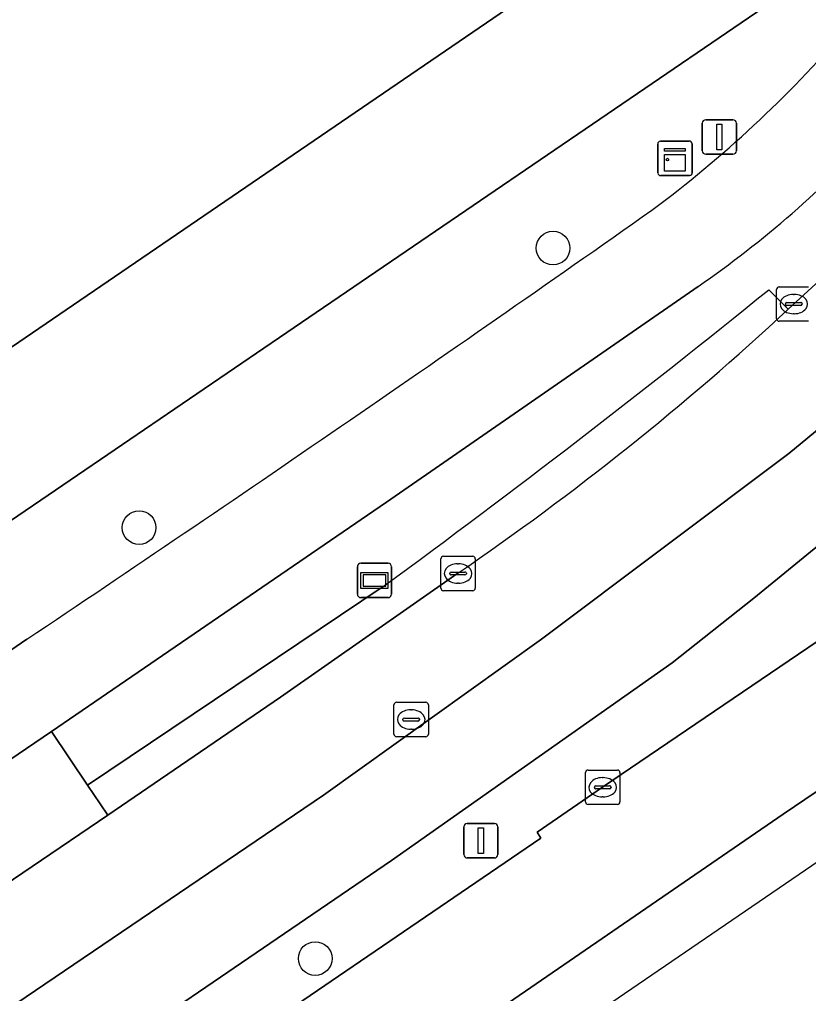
# Model space of a CAD drawing. Extents: x 157445 to 158888, y 383061 to 384688.
# Drawn here: x 158780.52 to 158803.43, y 383777.5 to 383805.8 of the extents above; entities that cross this region are included whole.
import ezdxf

# ---------------------------------------------------------------- set-up
doc = ezdxf.new("R2010")
doc.units = 0
for name, color, linetype in [('IMGEO_Berm_groen', 7, 'Continuous'), ('IMGEO_Boom', 7, 'Continuous'), ('IMGEO_Erf', 7, 'Continuous'), ('IMGEO_Fietspad_gesloten', 7, 'Continuous'), ('IMGEO_Groenvoorziening', 7, 'Continuous'), ('IMGEO_Haag', 7, 'Continuous'), ('IMGEO_Kast', 7, 'Continuous'), ('IMGEO_Kolk', 7, 'Continuous'), ('IMGEO_Lichtmast', 7, 'Continuous'), ('IMGEO_OVBaan_gesloten', 7, 'Continuous'), ('IMGEO_Pand', 7, 'Continuous'), ('IMGEO_Rijbaan_regionaal_gesloten', 7, 'Continuous'), ('IMGEO_Rioolput', 7, 'Continuous'), ('IMGEO_Voetpad_open', 7, 'Continuous'), ('IMGEO_Wegwijzer', 7, 'Continuous')]:
    doc.layers.add(name, color=color, linetype=linetype)

msp = doc.modelspace()

# ---------------------------------------------------------------- linework, layer by layer
at = {"layer": 'IMGEO_Berm_groen'}
for points in [[(158802.28, 383797.946), (158802.847, 383797.377), (158805.02, 383799.374), (158806.871, 383801.158)], [(158800.229, 383798.038), (158791.177, 383791.771), (158782.151, 383785.601), (158781.446, 383785.117), (158782.492, 383783.558), (158791.082, 383789.325)], [(158810.748, 383796.128), (158808.352, 383794.263), (158805.7, 383792.16), (158804.177, 383790.889), (158801.841, 383788.984), (158799.473, 383787.107), (158791.318, 383781.362), (158779.708, 383773.44), (158745.257, 383750), (158740.821, 383746.982), (158717.611, 383731.222), (158717.248, 383730.974), (158718.251, 383729.502), (158718.612, 383729.747), (158721.304, 383731.565), (158724.771, 383733.923), (158724.89, 383733.759), (158733.741, 383739.782), (158748.722, 383750), (158795.658, 383782.013)], [(158795.658, 383782.013), (158795.554, 383782.188), (158797.453, 383783.491), (158809.409, 383791.61), (158812.376, 383793.618)]]:
    msp.add_lwpolyline(points, dxfattribs=at)
for centre, radius, start, end in [((158781.866, 383824.449), 32.167, 304.811, 317.1299), ((158622.465, 384019.928), 285.674, 306.17424, 309.00892)]:
    msp.add_arc(centre, radius, start, end, dxfattribs=at)
at = {"layer": 'IMGEO_Boom'}
for centre in [(158796.014, 383799.154), (158783.992, 383791.035), (158789.107, 383778.517)]:
    msp.add_circle(centre, 0.489, dxfattribs=at)
at = {"layer": 'IMGEO_Erf'}
msp.add_lwpolyline([(158753.009, 383824.317), (158754.93, 383825.944), (158754.976, 383825.983), (158764.777, 383834.282), (158766.636, 383835.855), (158774.494, 383828.599), (158787.947, 383816.177), (158790.144, 383814.148), (158797.077, 383807.746), (158778.082, 383794.771)], close=True, dxfattribs=at)
msp.add_lwpolyline([(158729.639, 383756.809), (158734.582, 383760.168), (158743.648, 383766.335), (158771.686, 383785.406), (158778.296, 383789.909), (158802.576, 383806.449)], dxfattribs=at)
at = {"layer": 'IMGEO_Fietspad_gesloten'}
for points in [[(158701.916, 383732.919), (158702.851, 383733.548), (158712.943, 383740.433), (158714.137, 383741.231), (158715.296, 383742.003), (158722.871, 383746.398), (158724.652, 383747.276), (158729.606, 383750), (158731.777, 383751.356), (158737.516, 383755.218), (158742.376, 383758.523), (158747.285, 383761.862), (158773.967, 383780.009), (158774.84, 383780.632), (158781.446, 383785.117), (158782.151, 383785.601), (158791.177, 383791.771), (158800.229, 383798.038)], [(158780.731, 383787.792), (158773.291, 383782.692), (158736.06, 383757.354), (158730.265, 383753.432)]]:
    msp.add_lwpolyline(points, dxfattribs=at)
for centre, radius, start, end in [((158777.997, 383828.363), 35.02, 306.6183, 319.1997), ((158781.866, 383824.449), 32.167, 304.811, 317.1299), ((158250.926, 384578.976), 952.189, 303.807672, 305.132722)]:
    msp.add_arc(centre, radius, start, end, dxfattribs=at)
at = {"layer": 'IMGEO_Groenvoorziening'}
for points in [[(158802.847, 383797.377), (158802.28, 383797.946)], [(158791.082, 383789.325), (158782.492, 383783.558), (158782.859, 383783.01), (158783.082, 383782.678), (158788.101, 383786.112), (158793.247, 383789.71)]]:
    msp.add_lwpolyline(points, dxfattribs=at)
for centre, radius, start, end in [((158622.465, 384019.928), 285.674, 306.17424, 309.00892), ((158745.996, 383858.717), 83.634, 304.40028, 312.82465)]:
    msp.add_arc(centre, radius, start, end, dxfattribs=at)
at = {"layer": 'IMGEO_Haag'}
for points in [[(158802.847, 383797.377), (158802.28, 383797.946)], [(158791.082, 383789.325), (158782.492, 383783.558), (158782.859, 383783.01), (158783.082, 383782.678), (158788.101, 383786.112), (158793.247, 383789.71)]]:
    msp.add_lwpolyline(points, dxfattribs=at)
for centre, radius, start, end in [((158622.465, 384019.928), 285.674, 306.17424, 309.00892), ((158745.996, 383858.717), 83.634, 304.40028, 312.82465)]:
    msp.add_arc(centre, radius, start, end, dxfattribs=at)
at = {"layer": 'IMGEO_Kast'}
for p, q in [((158799.056, 383801.336), (158799.056, 383802.177)), ((158799.056, 383802.177), (158799.056, 383801.336)), ((158799.131, 383802.261), (158799.972, 383802.261)), ((158799.972, 383802.261), (158799.131, 383802.261)), ((158800.056, 383802.186), (158800.056, 383801.345)), ((158800.056, 383801.345), (158800.056, 383802.186)), ((158799.981, 383801.261), (158799.14, 383801.261)), ((158799.14, 383801.261), (158799.981, 383801.261))]:
    msp.add_line(p, q, dxfattribs=at)
for points in [[(158799.251, 383802.051), (158799.851, 383802.051), (158799.851, 383801.966), (158799.251, 383801.966), (158799.251, 383802.051)], [(158799.251, 383801.876), (158799.851, 383801.876), (158799.851, 383801.387), (158799.251, 383801.387), (158799.251, 383801.876)]]:
    msp.add_lwpolyline(points, dxfattribs=at)
msp.add_circle((158799.335, 383801.725), 0.0377, dxfattribs=at)
for centre, start, end in [((158799.134, 383802.183), 92.4484, 184.2845), ((158799.134, 383802.183), 92.4484, 184.2845), ((158799.978, 383802.183), 2.4484, 94.2845), ((158799.978, 383802.183), 2.4484, 94.2845), ((158799.134, 383801.339), 182.4484, 274.2845), ((158799.134, 383801.339), 182.4484, 274.2845), ((158799.978, 383801.339), 272.4484, 4.2845), ((158799.978, 383801.339), 272.4484, 4.2845)]:
    msp.add_arc(centre, 0.0779, start, end, dxfattribs=at)
at = {"layer": 'IMGEO_Kolk'}
for p, q in [((158802.507, 383797.103), (158802.507, 383797.955)), ((158802.582, 383798.029), (158803.434, 383798.029)), ((158802.809, 383797.572), (158803.207, 383797.572)), ((158802.995, 383797.809), (158803.02, 383797.809)), ((158802.766, 383797.523), (158802.766, 383797.535)), ((158803.204, 383797.486), (158802.806, 383797.486)), ((158803.25, 383797.535), (158803.25, 383797.523)), ((158803.434, 383797.029), (158802.582, 383797.029)), ((158803.018, 383797.249), (158802.993, 383797.249)), ((158792.829, 383790.202), (158793.681, 383790.202)), ((158792.754, 383789.276), (158792.754, 383790.128)), ((158793.242, 383789.982), (158793.267, 383789.982)), ((158793.755, 383790.128), (158793.755, 383789.276)), ((158793.013, 383789.696), (158793.013, 383789.708)), ((158793.451, 383789.659), (158793.053, 383789.659)), ((158793.056, 383789.745), (158793.454, 383789.745)), ((158793.497, 383789.708), (158793.497, 383789.696)), ((158793.265, 383789.422), (158793.24, 383789.422)), ((158793.681, 383789.202), (158792.829, 383789.202)), ((158797.03, 383783.992), (158797.882, 383783.992)), ((158796.955, 383783.066), (158796.955, 383783.918)), ((158797.443, 383783.772), (158797.468, 383783.772)), ((158797.956, 383783.918), (158797.956, 383783.066)), ((158797.214, 383783.486), (158797.214, 383783.498)), ((158797.652, 383783.449), (158797.254, 383783.449)), ((158797.257, 383783.535), (158797.655, 383783.535)), ((158797.698, 383783.498), (158797.698, 383783.486)), ((158797.466, 383783.212), (158797.441, 383783.212)), ((158797.882, 383782.992), (158797.03, 383782.992))]:
    msp.add_line(p, q, dxfattribs=at)
for points in [[(158802.507, 383797.103), (158802.507, 383797.955)], [(158802.582, 383798.029), (158803.434, 383798.029)], [(158803.434, 383797.029), (158802.582, 383797.029)], [(158792.829, 383790.202), (158793.681, 383790.202)], [(158792.754, 383789.276), (158792.754, 383790.128)], [(158793.755, 383790.128), (158793.755, 383789.276)], [(158793.681, 383789.202), (158792.829, 383789.202)], [(158797.03, 383783.992), (158797.882, 383783.992)], [(158796.955, 383783.066), (158796.955, 383783.918)], [(158797.956, 383783.918), (158797.956, 383783.066)], [(158797.882, 383782.992), (158797.03, 383782.992)]]:
    msp.add_lwpolyline(points, dxfattribs=at)
for centre, radius, start, end in [((158802.584, 383797.953), 0.0765, 91.552, 178.448), ((158802.584, 383797.953), 0.0765, 91.552, 178.448), ((158802.806, 383797.532), 0.0403, 85.8775, 175.7526), ((158803.211, 383797.534), 0.0386, 1.7309, 96.639), ((158802.803, 383797.522), 0.0366, 178.938, 274.7102), ((158803.207, 383797.529), 0.043, 264.8664, 352.4533), ((158802.584, 383797.105), 0.0765, 181.552, 268.448), ((158802.584, 383797.105), 0.0765, 181.552, 268.448), ((158792.831, 383790.126), 0.0765, 91.552, 178.448), ((158792.831, 383790.126), 0.0765, 91.552, 178.448), ((158793.679, 383790.126), 0.0765, 1.552, 88.448), ((158793.679, 383790.126), 0.0765, 1.552, 88.448), ((158793.053, 383789.705), 0.0403, 85.8775, 175.7526), ((158793.05, 383789.695), 0.0366, 178.938, 274.7102), ((158793.454, 383789.702), 0.043, 264.8664, 352.4533), ((158793.458, 383789.707), 0.0386, 1.7309, 96.639), ((158792.831, 383789.278), 0.0765, 181.552, 268.448), ((158792.831, 383789.278), 0.0765, 181.552, 268.448), ((158793.679, 383789.278), 0.0765, 271.552, 358.448), ((158793.679, 383789.278), 0.0765, 271.552, 358.448), ((158797.032, 383783.916), 0.0765, 91.552, 178.448), ((158797.032, 383783.916), 0.0765, 91.552, 178.448), ((158797.88, 383783.916), 0.0765, 1.552, 88.448), ((158797.88, 383783.916), 0.0765, 1.552, 88.448), ((158797.254, 383783.495), 0.0403, 85.8775, 175.7526), ((158797.251, 383783.485), 0.0366, 178.938, 274.7102), ((158797.655, 383783.492), 0.043, 264.8664, 352.4533), ((158797.659, 383783.497), 0.0386, 1.7309, 96.639), ((158797.032, 383783.068), 0.0765, 181.552, 268.448), ((158797.032, 383783.068), 0.0765, 181.552, 268.448), ((158797.88, 383783.068), 0.0765, 271.552, 358.448), ((158797.88, 383783.068), 0.0765, 271.552, 358.448)]:
    msp.add_arc(centre, radius, start, end, dxfattribs=at)
for centre, major_axis, ratio, start_param, end_param in [((158802.994, 383797.529), (-0.387, 0.002), 0.722429, 4.712389, 7.853982), ((158803.019, 383797.529), (-0.39, 0.002), 0.717154, 1.570796, 4.712389), ((158793.241, 383789.702), (-0.387, 0.002), 0.722429, 4.712389, 7.853982), ((158793.266, 383789.702), (-0.39, 0.002), 0.717154, 1.570796, 4.712389), ((158797.442, 383783.492), (-0.387, 0.002), 0.722429, 4.712389, 7.853982), ((158797.467, 383783.492), (-0.39, 0.002), 0.717154, 1.570796, 4.712389)]:
    msp.add_ellipse(centre, major_axis=major_axis, ratio=ratio, start_param=start_param, end_param=end_param, dxfattribs=at)
at = {"layer": 'IMGEO_Lichtmast'}
for p, q in [((158800.349, 383801.98), (158800.349, 383802.78)), ((158800.349, 383802.78), (158800.349, 383801.98)), ((158800.449, 383802.88), (158801.239, 383802.88)), ((158801.239, 383802.88), (158800.449, 383802.88)), ((158801.339, 383802.78), (158801.339, 383801.98)), ((158801.339, 383801.98), (158801.339, 383802.78)), ((158801.239, 383801.88), (158800.449, 383801.88)), ((158800.449, 383801.88), (158801.239, 383801.88)), ((158793.423, 383781.539), (158793.423, 383782.339)), ((158793.423, 383782.339), (158793.423, 383781.539)), ((158793.523, 383782.439), (158794.313, 383782.439)), ((158794.313, 383782.439), (158793.523, 383782.439)), ((158794.413, 383782.339), (158794.413, 383781.539)), ((158794.413, 383781.539), (158794.413, 383782.339)), ((158794.313, 383781.439), (158793.523, 383781.439)), ((158793.523, 383781.439), (158794.313, 383781.439))]:
    msp.add_line(p, q, dxfattribs=at)
for points in [[(158800.769, 383802.755), (158800.919, 383802.755), (158800.919, 383802.005), (158800.769, 383802.005), (158800.769, 383802.755)], [(158793.843, 383782.314), (158793.993, 383782.314), (158793.993, 383781.564), (158793.843, 383781.564), (158793.843, 383782.314)]]:
    msp.add_lwpolyline(points, dxfattribs=at)
for centre, start, end in [((158800.449, 383802.78), 90, 180), ((158800.449, 383802.78), 90, 180), ((158801.239, 383802.78), 0, 90), ((158801.239, 383802.78), 360, 90), ((158800.449, 383801.98), 180, 270), ((158800.449, 383801.98), 180, 270), ((158801.239, 383801.98), 270, 0), ((158801.239, 383801.98), 270, 0), ((158793.523, 383782.339), 90, 180), ((158793.523, 383782.339), 90, 180), ((158794.313, 383782.339), 0, 90), ((158794.313, 383782.339), 360, 90), ((158793.523, 383781.539), 180, 270), ((158793.523, 383781.539), 180, 270), ((158794.313, 383781.539), 270, 0), ((158794.313, 383781.539), 270, 0)]:
    msp.add_arc(centre, 0.1, start, end, dxfattribs=at)
at = {"layer": 'IMGEO_OVBaan_gesloten'}
for points in [[(158814.981, 383791.033), (158814.946, 383791.079), (158812.898, 383793.979), (158812.376, 383793.618), (158809.409, 383791.61), (158797.453, 383783.491), (158795.554, 383782.188), (158795.658, 383782.013), (158748.722, 383750), (158733.741, 383739.782), (158724.89, 383733.759), (158724.771, 383733.923), (158721.304, 383731.565), (158718.612, 383729.747), (158718.251, 383729.502), (158708.469, 383722.874), (158706.666, 383721.569), (158706.236, 383721.282), (158708.352, 383718.295), (158730.487, 383733.418), (158756.966, 383751.508), (158783.558, 383769.561), (158802.696, 383782.707)], [(158709.341, 383716.859), (158815.971, 383789.724), (158814.981, 383791.033), (158802.696, 383782.707), (158783.558, 383769.561), (158756.966, 383751.508), (158730.487, 383733.418), (158708.352, 383718.295), (158708.38, 383718.256)]]:
    msp.add_lwpolyline(points, close=True, dxfattribs=at)
at = {"layer": 'IMGEO_Pand'}
msp.add_lwpolyline([(158766.636, 383835.855), (158764.777, 383834.282), (158754.976, 383825.983), (158754.93, 383825.944), (158753.009, 383824.317), (158778.082, 383794.771), (158797.077, 383807.746), (158790.144, 383814.148), (158787.947, 383816.177), (158774.494, 383828.599)], close=True, dxfattribs=at)
at = {"layer": 'IMGEO_Rijbaan_regionaal_gesloten'}
for points in [[(158809.428, 383798.598), (158807.114, 383801.423), (158806.871, 383801.158), (158805.02, 383799.374), (158802.847, 383797.377)], [(158793.247, 383789.71), (158788.101, 383786.112), (158783.082, 383782.678), (158776.476, 383778.207), (158775.275, 383777.393), (158763.475, 383769.375), (158749.035, 383759.541), (158748.885, 383759.439), (158744.023, 383756.121), (158739.748, 383753.205), (158734.985, 383750), (158732.91, 383748.604), (158718.479, 383738.752), (158704.01, 383728.929), (158702.346, 383727.757), (158701.987, 383727.494), (158703.741, 383725.019), (158709.962, 383729.308), (158772.603, 383771.911), (158789.344, 383783.259), (158795.674, 383787.791), (158802.865, 383793.184), (158809.428, 383798.598)]]:
    msp.add_lwpolyline(points, dxfattribs=at)
msp.add_lwpolyline([(158717.248, 383730.974), (158717.611, 383731.222), (158740.821, 383746.982), (158745.257, 383750), (158779.708, 383773.44), (158791.318, 383781.362), (158799.473, 383787.107), (158801.841, 383788.984), (158804.177, 383790.889), (158805.7, 383792.16), (158808.352, 383794.263), (158810.748, 383796.128), (158811.198, 383796.437), (158809.428, 383798.598), (158802.865, 383793.184), (158795.674, 383787.791), (158789.344, 383783.259), (158772.603, 383771.911), (158709.962, 383729.308), (158703.741, 383725.019), (158705.295, 383722.825), (158705.513, 383722.975)], close=True, dxfattribs=at)
msp.add_arc((158745.996, 383858.717), 83.634, 304.40028, 312.82465, dxfattribs=at)
at = {"layer": 'IMGEO_Rioolput'}
for p, q in [((158791.468, 383785.96), (158792.32, 383785.96)), ((158791.393, 383785.034), (158791.393, 383785.886)), ((158791.881, 383785.74), (158791.906, 383785.74)), ((158792.394, 383785.886), (158792.394, 383785.034)), ((158791.652, 383785.454), (158791.652, 383785.466)), ((158792.09, 383785.417), (158791.692, 383785.417)), ((158791.695, 383785.503), (158792.093, 383785.503)), ((158792.136, 383785.466), (158792.136, 383785.454)), ((158791.904, 383785.18), (158791.879, 383785.18)), ((158792.32, 383784.96), (158791.468, 383784.96))]:
    msp.add_line(p, q, dxfattribs=at)
for points in [[(158791.468, 383785.96), (158792.32, 383785.96)], [(158791.393, 383785.034), (158791.393, 383785.886)], [(158792.394, 383785.886), (158792.394, 383785.034)], [(158792.32, 383784.96), (158791.468, 383784.96)]]:
    msp.add_lwpolyline(points, dxfattribs=at)
for centre, radius, start, end in [((158791.47, 383785.884), 0.0765, 91.552, 178.448), ((158791.47, 383785.884), 0.0765, 91.552, 178.448), ((158792.318, 383785.884), 0.0765, 1.552, 88.448), ((158792.318, 383785.884), 0.0765, 1.552, 88.448), ((158791.692, 383785.463), 0.0403, 85.8775, 175.7526), ((158791.689, 383785.453), 0.0366, 178.938, 274.7102), ((158792.093, 383785.46), 0.043, 264.8664, 352.4533), ((158792.097, 383785.465), 0.0386, 1.7309, 96.639), ((158791.47, 383785.036), 0.0765, 181.552, 268.448), ((158791.47, 383785.036), 0.0765, 181.552, 268.448), ((158792.318, 383785.036), 0.0765, 271.552, 358.448), ((158792.318, 383785.036), 0.0765, 271.552, 358.448)]:
    msp.add_arc(centre, radius, start, end, dxfattribs=at)
for centre, major_axis, ratio, start_param, end_param in [((158791.88, 383785.46), (-0.387, 0.002), 0.722429, 4.712389, 7.853982), ((158791.905, 383785.46), (-0.39, 0.002), 0.717154, 1.570796, 4.712389)]:
    msp.add_ellipse(centre, major_axis=major_axis, ratio=ratio, start_param=start_param, end_param=end_param, dxfattribs=at)
at = {"layer": 'IMGEO_Voetpad_open'}
for points in [[(158806.057, 383808.968), (158802.576, 383806.449), (158778.296, 383789.909), (158771.686, 383785.406), (158743.648, 383766.335), (158734.582, 383760.168), (158729.639, 383756.809), (158719.684, 383750), (158705.62, 383740.38), (158699.876, 383736.426), (158698.108, 383735.264), (158696.176, 383734.042), (158694.885, 383733.263)], [(158730.265, 383753.432), (158736.06, 383757.354), (158773.291, 383782.692), (158780.731, 383787.792)]]:
    msp.add_lwpolyline(points, dxfattribs=at)
msp.add_lwpolyline([(158781.446, 383785.117), (158774.84, 383780.632), (158775.932, 383779.014), (158776.476, 383778.207), (158783.082, 383782.678), (158782.859, 383783.01), (158782.492, 383783.558)], close=True, dxfattribs=at)
for centre, radius, start, end in [((158777.997, 383828.363), 35.02, 306.6183, 319.1997), ((158250.926, 384578.976), 952.189, 303.807672, 305.132722)]:
    msp.add_arc(centre, radius, start, end, dxfattribs=at)
at = {"layer": 'IMGEO_Wegwijzer'}
for p, q in [((158790.431, 383790), (158791.221, 383790)), ((158791.221, 383790), (158790.431, 383790)), ((158790.331, 383789.1), (158790.331, 383789.9)), ((158790.331, 383789.9), (158790.331, 383789.1)), ((158791.321, 383789.9), (158791.321, 383789.1)), ((158791.321, 383789.1), (158791.321, 383789.9)), ((158791.221, 383789), (158790.431, 383789)), ((158790.431, 383789), (158791.221, 383789))]:
    msp.add_line(p, q, dxfattribs=at)
for points in [[(158790.432, 383789.732), (158791.22, 383789.732), (158791.22, 383789.268), (158790.432, 383789.268), (158790.432, 383789.732)], [(158790.497, 383789.667), (158790.497, 383789.333), (158791.155, 383789.333), (158791.155, 383789.667), (158790.497, 383789.667)]]:
    msp.add_lwpolyline(points, dxfattribs=at)
for centre, start, end in [((158790.431, 383789.9), 90, 180), ((158790.431, 383789.9), 90, 180), ((158791.221, 383789.9), 0, 90), ((158791.221, 383789.9), 360, 90), ((158790.431, 383789.1), 180, 270), ((158790.431, 383789.1), 180, 270), ((158791.221, 383789.1), 270, 0), ((158791.221, 383789.1), 270, 0)]:
    msp.add_arc(centre, 0.1, start, end, dxfattribs=at)

doc.saveas('drawing.dxf')
